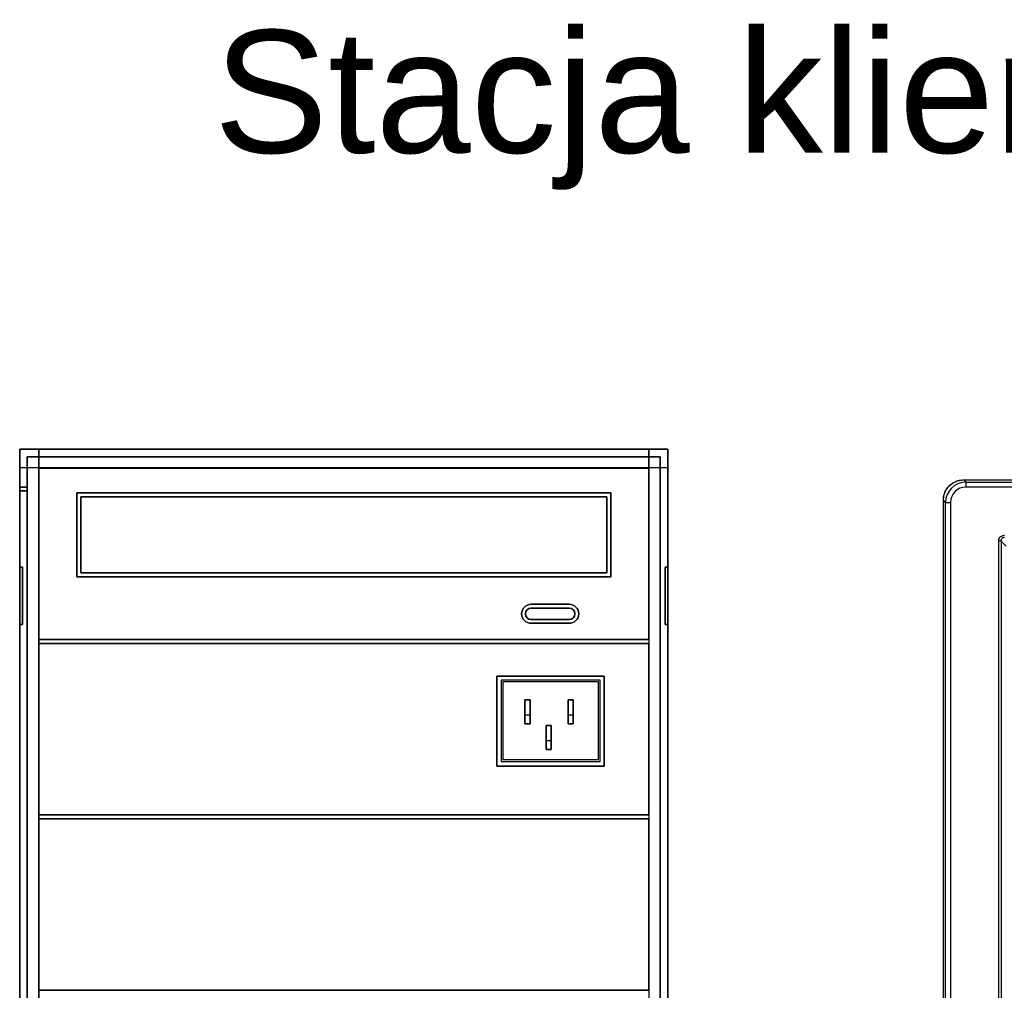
# Model space of a CAD drawing. Header units: millimetres. Extents: x -7023 to 53801, y 9849 to 33561.
# Tile 529 of 537: x 36427 to 36660, y 27210 to 27440. Entities that reach past the tile are written whole.
import ezdxf

# ---------------------------------------------------------------- set-up
doc = ezdxf.new("R2010")
doc.units = ezdxf.units.MM
doc.layers.get('0').update_dxf_attribs({"lineweight": 9})
doc.layers.add('IE_SKD', color=6, linetype='Continuous')
doc.styles.get("Standard").update_dxf_attribs({"font": 'arial.ttf'})

# ---------------------------------------------------------------- blocks, each defined once
blk = doc.blocks.new('AAT_KLIENT_PC')
at = {"extrusion": (0, 1, 0)}
for p, q in [((0, 1980, 1845), (0, 2025, 1845)), ((0, 2025, 1845), (765, 2025, 1845)), ((0, 2025, 1845), (765, 2025, 1845)), ((0, 1980, 1845), (0, 2025, 1845)), ((22.5, 2025, 1980.7), (0, 2025, 1980.7)), ((0, 2025, 1845), (0, 2025, 1980.7)), ((0, 0, 1845), (0, 2025, 1845)), ((22.5, 2025, 1980.7), (0, 2025, 1980.7)), ((0, 2025, 1845), (22.5, 2025, 1845)), ((0, 2025, 1845), (0, 2025, 1980.7)), ((0, 0, 1845), (0, 2025, 1845)), ((0, 2025, 1845), (22.5, 2025, 1845)), ((0, 2025), (0, 1980)), ((0, 2025), (765, 2025)), ((0, 2025), (0, 1980)), ((0, 2025), (765, 2025)), ((0, 2025), (0, 2025, 1845)), ((0, 2025), (0, 2025, 1845)), ((22.5, 2025, 1845), (22.5, 2025, 1980.7)), ((22.5, 2025, 1845), (22.5, 0, 1845)), ((22.5, 2025, 1845), (22.5, 2025, 1980.7)), ((22.5, 2025, 1845), (22.5, 0, 1845)), ((742.5, 2025, 1980.7), (22.5, 2025, 1980.7)), ((742.5, 2025, 1980.7), (22.5, 2025, 1980.7)), ((22.5, 2025, 1845), (742.5, 2025, 1845)), ((22.5, 2025, 1980.7), (22.5, 2025, 1845)), ((22.5, 2025, 1980.7), (22.5, 2025, 1845)), ((22.5, 2025, 1845), (22.5, 2002.5, 1845)), ((22.5, 2025, 1845), (22.5, 2002.5, 1845)), ((22.5, 2025, 1845), (742.5, 2025, 1845)), ((765, 2025, 1980.7), (742.5, 2025, 1980.7)), ((765, 2025, 1980.7), (742.5, 2025, 1980.7)), ((742.5, 2025, 1845), (765, 2025, 1845)), ((742.5, 2025, 1980.7), (742.5, 2025, 1845)), ((742.5, 2025, 1980.7), (742.5, 2025, 1845)), ((742.5, 2025, 1845), (765, 2025, 1845)), ((742.5, 2025, 1845), (742.5, 0, 1845)), ((742.5, 2025, 1845), (742.5, 0, 1845)), ((742.5, 2002.5, 1845), (742.5, 2025, 1845)), ((742.5, 2025, 1845), (742.5, 2025, 1980.7)), ((742.5, 2025, 1845), (742.5, 2025, 1980.7)), ((742.5, 2002.5, 1845), (742.5, 2025, 1845)), ((765, 2025, 1845), (765, 2025, 1980.7)), ((765, 2025, 1845), (765, 2025, 1980.7)), ((765, 2025, 1845), (765, 0, 1845)), ((765, 2025, 1845), (765, 0, 1845)), ((765, 2025, 1845), (765, 0, 1845)), ((765, 2025, 1845), (765, 0, 1845)), ((765, 2025), (765, 0)), ((765, 2025), (765, 0)), ((765, 2025), (765, 2025, 1845)), ((765, 2025), (765, 2025, 1845)), ((756, 2016, 1845), (9, 2016, 1845)), ((9, 2016, 1845), (9, 1980, 1845)), ((9, 2016, 1845), (9, 1980, 1845)), ((756, 2016, 1845), (9, 2016, 1845)), ((9, 2016), (756, 2016)), ((9, 1980), (9, 2016)), ((9, 2016), (756, 2016)), ((9, 1980), (9, 2016)), ((9, 2016, 9), (9, 2016)), ((9, 2016, 9), (756, 2016, 9)), ((756, 2016), (9, 2016)), ((9, 9, 9), (9, 2016, 9)), ((9, 2016, 9), (9, 2016)), ((9, 2016), (9, 9)), ((9, 2016), (9, 2016, 1845)), ((9, 2016), (9, 2016, 1845)), ((756, 9, 1845), (756, 2016, 1845)), ((756, 9, 1845), (756, 2016, 1845)), ((756, 9), (756, 2016)), ((756, 9), (756, 2016)), ((756, 2016, 9), (756, 9, 9)), ((756, 9), (756, 2016)), ((756, 2016, 9), (756, 2016)), ((756, 2016, 9), (756, 2016)), ((756, 2016), (756, 2016, 1845)), ((756, 2016), (756, 2016, 1845)), ((0, 2003.2, 2003.1), (22.5, 2003.2, 2003.1)), ((0, 2003.2, 2003.1), (0, 1269, 2025)), ((0, 2003.2, 2003.1), (22.5, 2003.2, 2003.1)), ((0, 2003.2, 2003.1), (0, 1269, 2025)), ((22.5, 1269, 2025), (22.5, 2003.2, 2003.1)), ((22.5, 1269, 2025), (22.5, 2003.2, 2003.1)), ((22.5, 2003.2, 2003.1), (742.5, 2003.2, 2003.1)), ((22.5, 2003.2, 2003.1), (742.5, 2003.2, 2003.1)), ((22.5, 2003.2, 2003.1), (22.5, 2002.5, 2003.2)), ((22.5, 2003.2, 2003.1), (22.5, 2002.5, 2003.2)), ((22.5, 2002.5, 1957.5), (742.5, 2002.5, 1957.5)), ((22.5, 1800, 1957.5), (22.5, 2002.5, 1957.5)), ((22.5, 2002.5, 1935), (22.5, 1800, 1935)), ((742.5, 2002.5, 1935), (22.5, 2002.5, 1935)), ((22.5, 2002.5, 1957.5), (22.5, 2002.5, 1935)), ((22.5, 2002.5, 1957.5), (742.5, 2002.5, 1957.5)), ((742.5, 2002.5, 1935), (22.5, 2002.5, 1935)), ((22.5, 1800, 1957.5), (22.5, 2002.5, 1957.5)), ((22.5, 2002.5, 1957.5), (22.5, 2002.5, 1935)), ((22.5, 2002.5, 1935), (22.5, 1800, 1935)), ((22.5, 2002.5, 2003.2), (742.5, 2002.5, 2003.2)), ((22.5, 2002.5, 2003.2), (742.5, 2002.5, 2003.2)), ((22.5, 2002.5, 1845), (22.5, 2002.5, 2003.2)), ((742.5, 2002.5, 1845), (22.5, 2002.5, 1845)), ((22.5, 2002.5, 1845), (22.5, 2002.5, 2003.2)), ((742.5, 2002.5, 1845), (22.5, 2002.5, 1845)), ((742.5, 2003.2, 2003.1), (765, 2003.2, 2003.1)), ((742.5, 2003.2, 2003.1), (765, 2003.2, 2003.1)), ((742.5, 2003.2, 2003.1), (742.5, 1269, 2025)), ((742.5, 2003.2, 2003.1), (742.5, 1269, 2025)), ((742.5, 2002.5, 2003.2), (742.5, 2003.2, 2003.1)), ((742.5, 2002.5, 2003.2), (742.5, 2003.2, 2003.1)), ((742.5, 2002.5, 1957.5), (742.5, 1800, 1957.5)), ((742.5, 1800, 1935), (742.5, 2002.5, 1935)), ((742.5, 2002.5, 1957.5), (742.5, 2002.5, 1935)), ((742.5, 2002.5, 1957.5), (742.5, 2002.5, 1935)), ((742.5, 2002.5, 1957.5), (742.5, 1800, 1957.5)), ((742.5, 1800, 1935), (742.5, 2002.5, 1935)), ((742.5, 2002.5, 1845), (742.5, 2002.5, 2003.2)), ((742.5, 2002.5, 1845), (742.5, 2002.5, 2003.2)), ((765, 1269, 2025), (765, 2003.2, 2003.1)), ((765, 1269, 2025), (765, 2003.2, 2003.1)), ((9, 1980, 1845), (0, 1980, 1845)), ((9, 1980, 1845), (0, 1980, 1845)), ((0, 1980), (9, 1980)), ((0, 1980), (9, 1980)), ((0, 1980), (0, 1980, 1845)), ((0, 1980), (0, 1980, 1845)), ((0, 49.5, 1845), (0, 1975.5, 1845)), ((0, 1975.5, 1845), (9, 1975.5, 1845)), ((0, 49.5, 1845), (0, 1975.5, 1845)), ((0, 1975.5, 1845), (9, 1975.5, 1845)), ((0, 1975.5), (0, 49.5)), ((0, 1975.5), (0, 49.5)), ((9, 1975.5), (0, 1975.5)), ((9, 1975.5), (0, 1975.5)), ((0, 1975.5, 1845), (0, 1975.5)), ((0, 1975.5, 1845), (0, 1975.5)), ((9, 1980), (9, 1980, 1845)), ((9, 1980), (9, 1980, 1845)), ((9, 1975.5, 1845), (9, 49.5, 1845)), ((9, 1975.5, 1845), (9, 49.5, 1845)), ((9, 49.5), (9, 1975.5)), ((9, 49.5), (9, 1975.5)), ((9, 1975.5, 1845), (9, 1975.5)), ((9, 1975.5, 1845), (9, 1975.5)), ((67.5, 1973.2, 1957.5), (67.5, 1973.2, 1935)), ((697.5, 1973.2, 1935), (67.5, 1973.2, 1935)), ((67.5, 1973.2, 1957.5), (697.5, 1973.2, 1957.5)), ((67.5, 1973.2, 1935), (67.5, 1874.2, 1935)), ((67.5, 1973.2, 1957.5), (67.5, 1973.2, 1935)), ((67.5, 1874.2, 1957.5), (67.5, 1973.2, 1957.5)), ((67.5, 1973.2, 1957.5), (697.5, 1973.2, 1957.5)), ((67.5, 1874.2, 1957.5), (67.5, 1973.2, 1957.5)), ((697.5, 1973.2, 1935), (67.5, 1973.2, 1935)), ((67.5, 1973.2, 1935), (67.5, 1874.2, 1935)), ((72, 1968.8, 1966.5), (72, 1878.7, 1966.5)), ((693, 1968.8, 1966.5), (72, 1968.8, 1966.5)), ((72, 1878.7, 1944), (72, 1968.8, 1944)), ((72, 1968.8, 1944), (693, 1968.8, 1944)), ((72, 1968.8, 1944), (693, 1968.8, 1944)), ((72, 1968.8, 1966.5), (72, 1968.8, 1944)), ((693, 1968.8, 1966.5), (72, 1968.8, 1966.5)), ((72, 1968.8, 1966.5), (72, 1968.8, 1944)), ((72, 1878.7, 1944), (72, 1968.8, 1944)), ((72, 1968.8, 1966.5), (72, 1878.7, 1966.5)), ((693, 1878.7, 1966.5), (693, 1968.8, 1966.5)), ((693, 1968.8, 1944), (693, 1878.7, 1944)), ((693, 1968.8, 1966.5), (693, 1968.8, 1944)), ((693, 1968.8, 1944), (693, 1878.7, 1944)), ((693, 1968.8, 1966.5), (693, 1968.8, 1944)), ((693, 1878.7, 1966.5), (693, 1968.8, 1966.5)), ((697.5, 1973.2, 1957.5), (697.5, 1973.2, 1935)), ((697.5, 1973.2, 1957.5), (697.5, 1973.2, 1935)), ((697.5, 1874.2, 1935), (697.5, 1973.2, 1935)), ((697.5, 1973.2, 1957.5), (697.5, 1874.2, 1957.5)), ((697.5, 1973.2, 1957.5), (697.5, 1874.2, 1957.5)), ((697.5, 1874.2, 1935), (697.5, 1973.2, 1935)), ((0, 1885.5, 123.7), (3.2, 1885.5, 123.7)), ((3.2, 1885.5, 1721.2), (0, 1885.5, 1721.2)), ((0, 1885.5, 123.7), (0, 1885.5, 1721.2)), ((0, 1885.5, 123.7), (3.2, 1885.5, 123.7)), ((3.2, 1885.5, 1721.2), (0, 1885.5, 1721.2)), ((0, 1885.5, 123.7), (0, 1885.5, 1721.2)), ((3.2, 1885.5, 1721.2), (3.2, 1885.5, 123.7)), ((3.2, 1885.5, 1721.2), (3.2, 1885.5, 123.7)), ((761.8, 1885.5, 123.7), (765, 1885.5, 123.7)), ((765, 1885.5, 1721.2), (761.8, 1885.5, 1721.2)), ((761.8, 1885.5, 1721.2), (761.8, 1885.5, 123.7)), ((761.8, 1885.5, 1721.2), (761.8, 1885.5, 123.7)), ((761.8, 1885.5, 123.7), (765, 1885.5, 123.7)), ((765, 1885.5, 1721.2), (761.8, 1885.5, 1721.2)), ((765, 1885.5, 1721.2), (765, 1885.5, 123.7)), ((765, 1885.5, 1721.2), (765, 1885.5, 123.7)), ((67.5, 1874.2, 1957.5), (67.5, 1874.2, 1935)), ((67.5, 1874.2, 1935), (697.5, 1874.2, 1935)), ((67.5, 1874.2, 1957.5), (67.5, 1874.2, 1935)), ((697.5, 1874.2, 1957.5), (67.5, 1874.2, 1957.5)), ((697.5, 1874.2, 1957.5), (67.5, 1874.2, 1957.5)), ((67.5, 1874.2, 1935), (697.5, 1874.2, 1935)), ((72, 1878.7, 1966.5), (693, 1878.7, 1966.5)), ((693, 1878.7, 1944), (72, 1878.7, 1944)), ((72, 1878.7, 1966.5), (72, 1878.7, 1944)), ((693, 1878.7, 1944), (72, 1878.7, 1944)), ((72, 1878.7, 1966.5), (693, 1878.7, 1966.5)), ((72, 1878.7, 1966.5), (72, 1878.7, 1944)), ((620, 1874.2, 114), (506.9, 1874.2, 114)), ((620, 1874.2), (506.9, 1874.2)), ((506.9, 1874.2, 114), (506.9, 1874.2)), ((620, 1874.2, 114), (620, 1874.2)), ((693, 1878.7, 1966.5), (693, 1878.7, 1944)), ((693, 1878.7, 1966.5), (693, 1878.7, 1944)), ((697.5, 1874.2, 1957.5), (697.5, 1874.2, 1935)), ((697.5, 1874.2, 1957.5), (697.5, 1874.2, 1935)), ((603.6, 1841.8, 1957.5), (603.6, 1841.8, 1935)), ((603.6, 1841.8, 1957.5), (648.6, 1841.8, 1957.5)), ((603.6, 1841.8, 1957.5), (603.6, 1841.8, 1935)), ((648.6, 1841.8, 1935), (603.6, 1841.8, 1935)), ((603.6, 1841.8, 1957.5), (648.6, 1841.8, 1957.5)), ((648.6, 1841.8, 1935), (603.6, 1841.8, 1935)), ((603.6, 1837.3, 1966.5), (648.6, 1837.3, 1966.5)), ((648.6, 1837.3, 1944), (603.6, 1837.3, 1944)), ((603.6, 1837.3, 1966.5), (603.6, 1837.3, 1944)), ((648.6, 1837.3, 1944), (603.6, 1837.3, 1944)), ((603.6, 1837.3, 1966.5), (603.6, 1837.3, 1944)), ((603.6, 1837.3, 1966.5), (648.6, 1837.3, 1966.5)), ((648.6, 1841.8, 1935), (648.6, 1841.8, 1957.5)), ((648.6, 1841.8, 1935), (648.6, 1841.8, 1957.5)), ((648.6, 1837.3, 1944), (648.6, 1837.3, 1966.5)), ((648.6, 1837.3, 1944), (648.6, 1837.3, 1966.5)), ((3.2, 1818, 123.7), (0, 1818, 123.7)), ((3.2, 1818, 123.7), (0, 1818, 123.7)), ((0, 1818, 1721.2), (0, 1818, 123.7)), ((0, 1818, 1721.2), (3.2, 1818, 1721.2)), ((0, 1818, 1721.2), (3.2, 1818, 1721.2)), ((0, 1818, 1721.2), (0, 1818, 123.7)), ((3.2, 1818, 123.7), (3.2, 1818, 1721.2)), ((3.2, 1818, 123.7), (3.2, 1818, 1721.2)), ((648.6, 1823.8, 1966.5), (603.6, 1823.8, 1966.5)), ((603.6, 1823.8, 1944), (648.6, 1823.8, 1944)), ((603.6, 1823.8, 1944), (603.6, 1823.8, 1966.5)), ((648.6, 1823.8, 1966.5), (603.6, 1823.8, 1966.5)), ((603.6, 1823.8, 1944), (603.6, 1823.8, 1966.5)), ((603.6, 1823.8, 1944), (648.6, 1823.8, 1944)), ((603.6, 1819.3, 1935), (603.6, 1819.3, 1957.5)), ((603.6, 1819.3, 1935), (648.6, 1819.3, 1935)), ((603.6, 1819.3, 1935), (603.6, 1819.3, 1957.5)), ((648.6, 1819.3, 1957.5), (603.6, 1819.3, 1957.5)), ((648.6, 1819.3, 1957.5), (603.6, 1819.3, 1957.5)), ((603.6, 1819.3, 1935), (648.6, 1819.3, 1935)), ((648.6, 1823.8, 1966.5), (648.6, 1823.8, 1944)), ((648.6, 1823.8, 1966.5), (648.6, 1823.8, 1944)), ((648.6, 1819.3, 1957.5), (648.6, 1819.3, 1935)), ((648.6, 1819.3, 1957.5), (648.6, 1819.3, 1935)), ((761.8, 1818, 123.7), (761.8, 1818, 1721.2)), ((765, 1818, 123.7), (761.8, 1818, 123.7)), ((765, 1818, 123.7), (761.8, 1818, 123.7)), ((761.8, 1818, 123.7), (761.8, 1818, 1721.2)), ((761.8, 1818, 1721.2), (765, 1818, 1721.2)), ((761.8, 1818, 1721.2), (765, 1818, 1721.2)), ((765, 1818, 123.7), (765, 1818, 1721.2)), ((765, 1818, 123.7), (765, 1818, 1721.2)), ((742.5, 1800, 1957.5), (22.5, 1800, 1957.5)), ((22.5, 1800, 1935), (742.5, 1800, 1935)), ((22.5, 1800, 1957.5), (22.5, 1800, 1935)), ((742.5, 1800, 1957.5), (22.5, 1800, 1957.5)), ((22.5, 1800, 1957.5), (22.5, 1800, 1935)), ((22.5, 1800, 1935), (742.5, 1800, 1935)), ((22.5, 1795.5, 1957.5), (742.5, 1795.5, 1957.5)), ((22.5, 1593, 1957.5), (22.5, 1795.5, 1957.5)), ((22.5, 1795.5, 1935), (22.5, 1593, 1935)), ((742.5, 1795.5, 1935), (22.5, 1795.5, 1935)), ((22.5, 1795.5, 1957.5), (22.5, 1795.5, 1935)), ((22.5, 1795.5, 1957.5), (742.5, 1795.5, 1957.5)), ((742.5, 1795.5, 1935), (22.5, 1795.5, 1935)), ((22.5, 1593, 1957.5), (22.5, 1795.5, 1957.5)), ((22.5, 1795.5, 1957.5), (22.5, 1795.5, 1935)), ((22.5, 1795.5, 1935), (22.5, 1593, 1935)), ((742.5, 1800, 1957.5), (742.5, 1800, 1935)), ((742.5, 1800, 1957.5), (742.5, 1800, 1935)), ((742.5, 1795.5, 1957.5), (742.5, 1593, 1957.5)), ((742.5, 1593, 1935), (742.5, 1795.5, 1935)), ((742.5, 1795.5, 1957.5), (742.5, 1795.5, 1935)), ((742.5, 1795.5, 1957.5), (742.5, 1795.5, 1935)), ((742.5, 1795.5, 1957.5), (742.5, 1593, 1957.5)), ((742.5, 1593, 1935), (742.5, 1795.5, 1935)), ((563.3, 1757), (563.3, 1650.7)), ((689.6, 1757), (563.3, 1757)), ((563.3, 1757), (563.3, 1650.7)), ((563.3, 1757, -11), (563.3, 1757)), ((563.3, 1650.7, -11), (563.3, 1757, -11)), ((563.3, 1650.7, -11), (563.3, 1757, -11)), ((563.3, 1757, -11), (689.6, 1757, -11)), ((563.3, 1757, -11), (563.3, 1650.7, -11)), ((563.3, 1757, -2), (563.3, 1757, -11)), ((563.3, 1650.7, -2), (563.3, 1757, -2)), ((689.6, 1650.7), (689.6, 1757)), ((689.6, 1757, -11), (689.6, 1757)), ((689.6, 1650.7), (689.6, 1757)), ((689.6, 1757, -11), (689.6, 1650.7, -11)), ((689.6, 1757, -11), (689.6, 1650.7, -11)), ((689.6, 1650.7, -11), (689.6, 1757, -11)), ((689.6, 1757, -2), (689.6, 1650.7, -2)), ((689.6, 1757, -2), (689.6, 1757, -11)), ((568.3, 1752, 151.4), (568.3, 1656.3, 151.4)), ((685, 1752, 151.4), (568.3, 1752, 151.4)), ((568.3, 1752, 151.4), (568.3, 1656.3, 151.4)), ((568.3, 1752), (568.3, 1656.3)), ((685, 1752), (568.3, 1752)), ((568.3, 1752), (568.3, 1656.3)), ((568.3, 1752), (568.3, 1752, 151.4)), ((570, 1750.2, 103), (570, 1658.5, 103)), ((683.2, 1750.2, 103), (570, 1750.2, 103)), ((570, 1750.2, 103), (570, 1658.5, 103)), ((683.2, 1750.2, -11), (570, 1750.2, -11)), ((570, 1750.2, -11), (570, 1658.5, -11)), ((570, 1750.2, -11), (570, 1658.5, -11)), ((570, 1750.2, 103), (570, 1750.2, -11)), ((683.2, 1658.5, 103), (683.2, 1750.2, 103)), ((683.2, 1658.5, 103), (683.2, 1750.2, 103)), ((683.2, 1658.5, -11), (683.2, 1750.2, -11)), ((683.2, 1658.5, -11), (683.2, 1750.2, -11)), ((683.2, 1750.2, 103), (683.2, 1750.2, -11)), ((685, 1656.3, 151.4), (685, 1752, 151.4)), ((685, 1656.3, 151.4), (685, 1752, 151.4)), ((685, 1656.3), (685, 1752)), ((685, 1656.3), (685, 1752)), ((685, 1752, 151.4), (685, 1752)), ((596.3, 1729, 105), (596.3, 1700.7, 105)), ((596.3, 1729, 105), (596.3, 1700.7, 105)), ((602.4, 1729, 105), (596.3, 1729, 105)), ((602.4, 1729, 105), (596.3, 1729, 105)), ((596.3, 1711, -10.7), (596.3, 1729, 20.8)), ((596.3, 1729, 20.8), (602.4, 1729, 20.8)), ((596.3, 1711, -10.7), (596.3, 1729, 20.8)), ((596.3, 1729, 20.8), (602.4, 1729, 20.8)), ((596.3, 1729, 20.8), (596.3, 1729, 105)), ((596.3, 1729, 20.8), (596.3, 1729, 105)), ((602.4, 1700.7, 105), (602.4, 1729, 105)), ((602.4, 1700.7, 105), (602.4, 1729, 105)), ((602.4, 1729, 20.8), (602.4, 1711, -10.7)), ((602.4, 1729, 20.8), (602.4, 1711, -10.7)), ((602.4, 1729, 20.8), (602.4, 1729, 105)), ((602.4, 1729, 20.8), (602.4, 1729, 105)), ((647.2, 1729, 105), (647.2, 1700.7, 105)), ((647.2, 1729, 105), (647.2, 1700.7, 105)), ((653.2, 1729, 105), (647.2, 1729, 105)), ((653.2, 1729, 105), (647.2, 1729, 105)), ((647.2, 1711, -10.7), (647.2, 1729, 20.8)), ((647.2, 1729, 20.8), (653.2, 1729, 20.8)), ((647.2, 1711, -10.7), (647.2, 1729, 20.8)), ((647.2, 1729, 20.8), (653.2, 1729, 20.8)), ((647.2, 1729, 20.8), (647.2, 1729, 105)), ((647.2, 1729, 20.8), (647.2, 1729, 105)), ((653.2, 1700.7, 105), (653.2, 1729, 105)), ((653.2, 1700.7, 105), (653.2, 1729, 105)), ((653.2, 1729, 20.8), (653.2, 1711, -10.7)), ((653.2, 1729, 20.8), (653.2, 1711, -10.7)), ((653.2, 1729, 20.8), (653.2, 1729, 105)), ((653.2, 1729, 20.8), (653.2, 1729, 105)), ((602.4, 1711, -10.7), (596.3, 1711, -10.7)), ((596.3, 1700.7, -10.7), (596.3, 1711, -10.7)), ((602.4, 1711, -10.7), (596.3, 1711, -10.7)), ((596.3, 1700.7, -10.7), (596.3, 1711, -10.7)), ((602.4, 1711, -10.7), (602.4, 1700.7, -10.7)), ((602.4, 1711, -10.7), (602.4, 1700.7, -10.7)), ((653.2, 1711, -10.7), (647.2, 1711, -10.7)), ((647.2, 1700.7, -10.7), (647.2, 1711, -10.7)), ((653.2, 1711, -10.7), (647.2, 1711, -10.7)), ((647.2, 1700.7, -10.7), (647.2, 1711, -10.7)), ((653.2, 1711, -10.7), (653.2, 1700.7, -10.7)), ((653.2, 1711, -10.7), (653.2, 1700.7, -10.7)), ((596.3, 1700.7, 105), (602.4, 1700.7, 105)), ((596.3, 1700.7, 105), (602.4, 1700.7, 105)), ((602.4, 1700.7, -10.7), (596.3, 1700.7, -10.7)), ((602.4, 1700.7, -10.7), (596.3, 1700.7, -10.7)), ((596.3, 1700.7, -10.7), (596.3, 1700.7, 105)), ((596.3, 1700.7, -10.7), (596.3, 1700.7, 105)), ((602.4, 1700.7, -10.7), (602.4, 1700.7, 105)), ((602.4, 1700.7, -10.7), (602.4, 1700.7, 105)), ((621.4, 1698.6, 105), (621.4, 1670.4, 105)), ((621.4, 1698.6, 105), (621.4, 1670.4, 105)), ((627.4, 1698.6, 105), (621.4, 1698.6, 105)), ((621.4, 1680.6, -10.7), (621.4, 1698.6, 20.8)), ((621.4, 1698.6, 20.8), (627.4, 1698.6, 20.8)), ((621.4, 1680.6, -10.7), (621.4, 1698.6, 20.8)), ((621.4, 1698.6, 20.8), (621.4, 1698.6, 105)), ((627.4, 1670.4, 105), (627.4, 1698.6, 105)), ((627.4, 1670.4, 105), (627.4, 1698.6, 105)), ((627.4, 1698.6, 20.8), (627.4, 1680.6, -10.7)), ((627.4, 1698.6, 20.8), (627.4, 1680.6, -10.7)), ((627.4, 1698.6, 20.8), (627.4, 1698.6, 105)), ((647.2, 1700.7, 105), (653.2, 1700.7, 105)), ((647.2, 1700.7, 105), (653.2, 1700.7, 105)), ((653.2, 1700.7, -10.7), (647.2, 1700.7, -10.7)), ((653.2, 1700.7, -10.7), (647.2, 1700.7, -10.7)), ((647.2, 1700.7, -10.7), (647.2, 1700.7, 105)), ((647.2, 1700.7, -10.7), (647.2, 1700.7, 105)), ((653.2, 1700.7, -10.7), (653.2, 1700.7, 105)), ((653.2, 1700.7, -10.7), (653.2, 1700.7, 105)), ((627.4, 1680.6, -10.7), (621.4, 1680.6, -10.7)), ((621.4, 1670.4, -10.7), (621.4, 1680.6, -10.7)), ((627.4, 1680.6, -10.7), (621.4, 1680.6, -10.7)), ((621.4, 1670.4, -10.7), (621.4, 1680.6, -10.7)), ((627.4, 1680.6, -10.7), (627.4, 1670.4, -10.7)), ((627.4, 1680.6, -10.7), (627.4, 1670.4, -10.7)), ((621.4, 1670.4, 105), (627.4, 1670.4, 105)), ((621.4, 1670.4, 105), (627.4, 1670.4, 105)), ((627.4, 1670.4, -10.7), (621.4, 1670.4, -10.7)), ((627.4, 1670.4, -10.7), (621.4, 1670.4, -10.7)), ((621.4, 1670.4, -10.7), (621.4, 1670.4, 105)), ((621.4, 1670.4, -10.7), (621.4, 1670.4, 105)), ((627.4, 1670.4, -10.7), (627.4, 1670.4, 105)), ((627.4, 1670.4, -10.7), (627.4, 1670.4, 105)), ((563.3, 1650.7), (689.6, 1650.7)), ((563.3, 1650.7), (689.6, 1650.7)), ((563.3, 1650.7, -11), (563.3, 1650.7)), ((689.6, 1650.7, -11), (563.3, 1650.7, -11)), ((563.3, 1650.7, -11), (563.3, 1650.7)), ((689.6, 1650.7, -11), (563.3, 1650.7, -11)), ((563.3, 1650.7, -11), (689.6, 1650.7, -11)), ((563.3, 1650.7, -2), (563.3, 1650.7, -11)), ((689.6, 1650.7, -2), (563.3, 1650.7, -2)), ((563.3, 1650.7, -2), (563.3, 1650.7, -11)), ((568.3, 1656.3, 151.4), (685, 1656.3, 151.4)), ((568.3, 1656.3, 151.4), (685, 1656.3, 151.4)), ((568.3, 1656.3), (685, 1656.3)), ((568.3, 1656.3), (685, 1656.3)), ((568.3, 1656.3, 151.4), (568.3, 1656.3)), ((568.3, 1656.3, 151.4), (568.3, 1656.3)), ((570, 1658.5, 103), (683.2, 1658.5, 103)), ((570, 1658.5, 103), (683.2, 1658.5, 103)), ((570, 1658.5, -11), (683.2, 1658.5, -11)), ((570, 1658.5, -11), (683.2, 1658.5, -11)), ((570, 1658.5, 103), (570, 1658.5, -11)), ((570, 1658.5, 103), (570, 1658.5, -11)), ((683.2, 1658.5, 103), (683.2, 1658.5, -11)), ((683.2, 1658.5, 103), (683.2, 1658.5, -11)), ((685, 1656.3), (685, 1656.3, 151.4)), ((685, 1656.3), (685, 1656.3, 151.4)), ((689.6, 1650.7, -11), (689.6, 1650.7)), ((689.6, 1650.7, -11), (689.6, 1650.7)), ((689.6, 1650.7, -2), (689.6, 1650.7, -11)), ((689.6, 1650.7, -2), (689.6, 1650.7, -11)), ((742.5, 1593, 1957.5), (22.5, 1593, 1957.5)), ((22.5, 1593, 1935), (742.5, 1593, 1935)), ((22.5, 1593, 1957.5), (22.5, 1593, 1935)), ((742.5, 1593, 1957.5), (22.5, 1593, 1957.5)), ((22.5, 1593, 1957.5), (22.5, 1593, 1935)), ((22.5, 1593, 1935), (742.5, 1593, 1935)), ((742.5, 1593, 1957.5), (742.5, 1593, 1935)), ((742.5, 1593, 1957.5), (742.5, 1593, 1935)), ((22.5, 1588.5, 1957.5), (742.5, 1588.5, 1957.5)), ((22.5, 1386, 1957.5), (22.5, 1588.5, 1957.5)), ((22.5, 1588.5, 1935), (22.5, 1386, 1935)), ((742.5, 1588.5, 1935), (22.5, 1588.5, 1935)), ((22.5, 1588.5, 1957.5), (22.5, 1588.5, 1935)), ((22.5, 1588.5, 1957.5), (742.5, 1588.5, 1957.5)), ((742.5, 1588.5, 1935), (22.5, 1588.5, 1935)), ((22.5, 1386, 1957.5), (22.5, 1588.5, 1957.5)), ((22.5, 1588.5, 1957.5), (22.5, 1588.5, 1935)), ((22.5, 1588.5, 1935), (22.5, 1386, 1935)), ((742.5, 1588.5, 1957.5), (742.5, 1386, 1957.5)), ((742.5, 1386, 1935), (742.5, 1588.5, 1935)), ((742.5, 1588.5, 1957.5), (742.5, 1588.5, 1935)), ((742.5, 1588.5, 1957.5), (742.5, 1588.5, 1935)), ((742.5, 1588.5, 1957.5), (742.5, 1386, 1957.5)), ((742.5, 1386, 1935), (742.5, 1588.5, 1935)), ((742.5, 1386, 1957.5), (22.5, 1386, 1957.5)), ((22.5, 1386, 1935), (742.5, 1386, 1935)), ((22.5, 1386, 1957.5), (22.5, 1386, 1935)), ((742.5, 1386, 1957.5), (22.5, 1386, 1957.5)), ((22.5, 1386, 1957.5), (22.5, 1386, 1935)), ((22.5, 1386, 1935), (742.5, 1386, 1935)), ((742.5, 1386, 1957.5), (742.5, 1386, 1935)), ((742.5, 1386, 1957.5), (742.5, 1386, 1935))]:
    blk.add_line(p, q, dxfattribs=at)
at = {"linetype": 'Continuous', "transparency": 33554687}
for p, q in [((1114, 1988.6), (3127.1, 1988.6)), ((1114.1, 1988.6), (1116.7, 1986)), ((1114.1, 1988.6), (3127.1, 1988.6)), ((1116.7, 1986), (3124.5, 1986)), ((1116.7, 1986), (1116.7, 1980)), ((3124.5, 1980), (1116.7, 1980)), ((1090.1, 748), (1090.1, 1964.7)), ((1090.1, 1964.6), (1090.1, 1964.7)), ((1090.1, 1964.6), (1090.1, 1964.7)), ((1090.1, 1964.6), (1090.1, 1964.7)), ((1092.7, 1962.1), (1090.1, 1964.7)), ((1090.1, 748), (1090.1, 1964.7)), ((1092.7, 750.6), (1092.7, 1962.1)), ((1092.7, 1962.1), (1098.7, 1962.1)), ((1098.7, 1962.1), (1098.7, 750.6)), ((1155.4, 834.2), (1155.4, 1916.4)), ((1158.2, 1916.4), (1155.4, 1916.4)), ((1158.2, 1916.4), (1158.2, 834.2))]:
    blk.add_line(p, q, dxfattribs=at)
blk.add_line((0, 1980), (0, 54))
at = {"extrusion": (1, 0, 0)}
for centre, radius, start, end in [((2002.5, 1980.7), 22.5, 0, 88.2953), ((2002.5, 1980.7), 22.5, 0, 88.2953), ((2002.5, 1980.7, 22.5), 22.5, 0, 88.2953), ((2002.5, 1980.7, 22.5), 22.5, 0, 88.2953), ((2002.5, 1980.7, 742.5), 22.5, 0, 88.2953), ((2002.5, 1980.7, 742.5), 22.5, 0, 88.2953), ((1851.7, 123.7), 33.7, 180, 0), ((1851.7, 1721.2), 33.7, 0, 180), ((1851.7, 1721.2), 33.7, 0, 180), ((1851.7, 123.7), 33.7, 180, 0), ((1851.7, 123.7, 761.8), 33.7, 180, 0), ((1851.7, 1721.2, 761.8), 33.7, 0, 180), ((1851.7, 123.7, 761.8), 33.7, 180, 0), ((1851.7, 1721.2, 761.8), 33.7, 0, 180)]:
    blk.add_arc(centre, radius, start, end, dxfattribs=at)
at = {"extrusion": (-1, 0, 0)}
for centre, radius, start, end in [((-2002.5, 1980.7, -22.5), 22.5, 91.7047, 180), ((-2002.5, 1980.7, -22.5), 22.5, 91.7047, 180), ((-2002.5, 1980.7, -742.5), 22.5, 91.7047, 180), ((-2002.5, 1980.7, -742.5), 22.5, 91.7047, 180), ((-2002.5, 1980.7, -765), 22.5, 91.7047, 180), ((-2002.5, 1980.7, -765), 22.5, 91.7047, 180), ((-1851.7, 123.7, -3.2), 33.7, 180, 0), ((-1851.7, 123.7, -3.2), 33.7, 180, 0), ((-1851.7, 1721.2, -3.2), 33.7, 0, 180), ((-1851.7, 1721.2, -3.2), 33.7, 0, 180), ((-1851.7, 123.7, -765), 33.7, 180, 0), ((-1851.7, 1721.2, -765), 33.7, 0, 180), ((-1851.7, 123.7, -765), 33.7, 180, 0), ((-1851.7, 1721.2, -765), 33.7, 0, 180)]:
    blk.add_arc(centre, radius, start, end, dxfattribs=at)
for centre, radius, start, end in [((603.6, 1830.5, 1935), 11.2, 90, 270), ((603.6, 1830.5, 1935), 11.2, 90, 270), ((603.6, 1830.5, 1944), 6.75, 90, 270), ((603.6, 1830.5, 1944), 6.75, 90, 270), ((648.6, 1830.5, 1935), 11.2, 270, 90), ((648.6, 1830.5, 1935), 11.2, 270, 90), ((648.6, 1830.5, 1944), 6.75, 270, 90), ((648.6, 1830.5, 1944), 6.75, 270, 90)]:
    blk.add_arc(centre, radius, start, end)
at = {"extrusion": (0, 0, -1)}
for centre, radius, start, end in [((-603.6, 1830.5, -1957.5), 11.2, 270, 90), ((-603.6, 1830.5, -1957.5), 11.2, 270, 90), ((-603.6, 1830.5, -1966.5), 6.75, 270, 90), ((-603.6, 1830.5, -1966.5), 6.75, 270, 90), ((-648.6, 1830.5, -1957.5), 11.2, 90, 270), ((-648.6, 1830.5, -1957.5), 11.2, 90, 270), ((-648.6, 1830.5, -1966.5), 6.75, 90, 270), ((-648.6, 1830.5, -1966.5), 6.75, 90, 270)]:
    blk.add_arc(centre, radius, start, end, dxfattribs=at)
at = {"linetype": 'Continuous', "transparency": 33554687, "extrusion": (0, 0, -1)}
blk.add_ellipse((1114.1, 1964.6), major_axis=(-17, 17), ratio=0.99628, start_param=5.499651, end_param=7.06672, dxfattribs=at)
at = {"linetype": 'Continuous', "transparency": 33554687}
for major_axis, ratio in [((-17, 17), 0.998133), ((-12.8, 12.8), 0.99628)]:
    blk.add_ellipse((1116.7, 1962), major_axis=major_axis, ratio=ratio, start_param=5.499651, end_param=7.06672, dxfattribs=at)
for points, knots in [([(1090.1, 1964.7), (1090.1, 1965.6), (1090.2, 1967.4), (1090.8, 1970.7), (1092, 1974.5), (1094.2, 1978.4), (1097, 1981.7), (1100.3, 1984.5), (1104.2, 1986.7), (1108, 1987.9), (1111.3, 1988.5), (1113.1, 1988.6), (1114, 1988.6)], [0, 0, 0, 0, 0.071635, 0.143056, 0.270194, 0.387468, 0.5, 0.612532, 0.729806, 0.856944, 0.928361, 1, 1, 1, 1]), ([(1155.4, 1916.4), (1155.4, 1917.2), (1155.5, 1918), (1156, 1919.5), (1156.4, 1920.2), (1157.4, 1921.4), (1158, 1921.9), (1159.3, 1922.6), (1160, 1922.9), (1161.2, 1923.2), (1161.7, 1923.2), (1162.2, 1923.2)], [0, 0, 0, 0, 0.219306, 0.219306, 0.4394, 0.4394, 0.649042, 0.649042, 0.854869, 0.854869, 1, 1, 1, 1]), ([(1162.2, 1920.4), (1162.2, 1920.4), (1162.2, 1920.4), (1161.9, 1920.5), (1161.6, 1920.5), (1160.8, 1920.4), (1160.4, 1920.3), (1159.6, 1919.9), (1159.3, 1919.7), (1159, 1919.3), (1159, 1919.3), (1158.7, 1918.9), (1158.5, 1918.5), (1158.3, 1918), (1158.3, 1918), (1158.2, 1917.4), (1158.2, 1916.9), (1158.2, 1916.4), (1158.2, 1916.4), (1158.2, 1916.4)], [0, 0, 0, 0, 0.000036, 0.000036, 0.148742, 0.148742, 0.354503, 0.354503, 0.514305, 0.514305, 0.559382, 0.559382, 0.739793, 0.739793, 0.776324, 0.776324, 0.999964, 0.999964, 1, 1, 1, 1])]:
    blk.add_open_spline(points, degree=3, knots=knots, dxfattribs=at)
blk.add_open_spline([(1158.2, 1916.4), (1164.4, 1910.2)], degree=1, dxfattribs=at)

msp = doc.modelspace()

# ---------------------------------------------------------------- block references
at = {"layer": 'IE_SKD', "xscale": 0.2009688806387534, "yscale": 0.2009688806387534, "zscale": 0.2009688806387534}
msp.add_blockref('AAT_KLIENT_PC', (36426.77, 26931.38, -200.02), dxfattribs=at)

# ---------------------------------------------------------------- texts
at = {"layer": 'IE_SKD', "color": 0}
msp.add_text('Stacja kliencka + monitor 32" ', height=29.0769, dxfattribs=at).set_placement((36472.8, 27408.64, 37.05))

doc.saveas('drawing.dxf')
